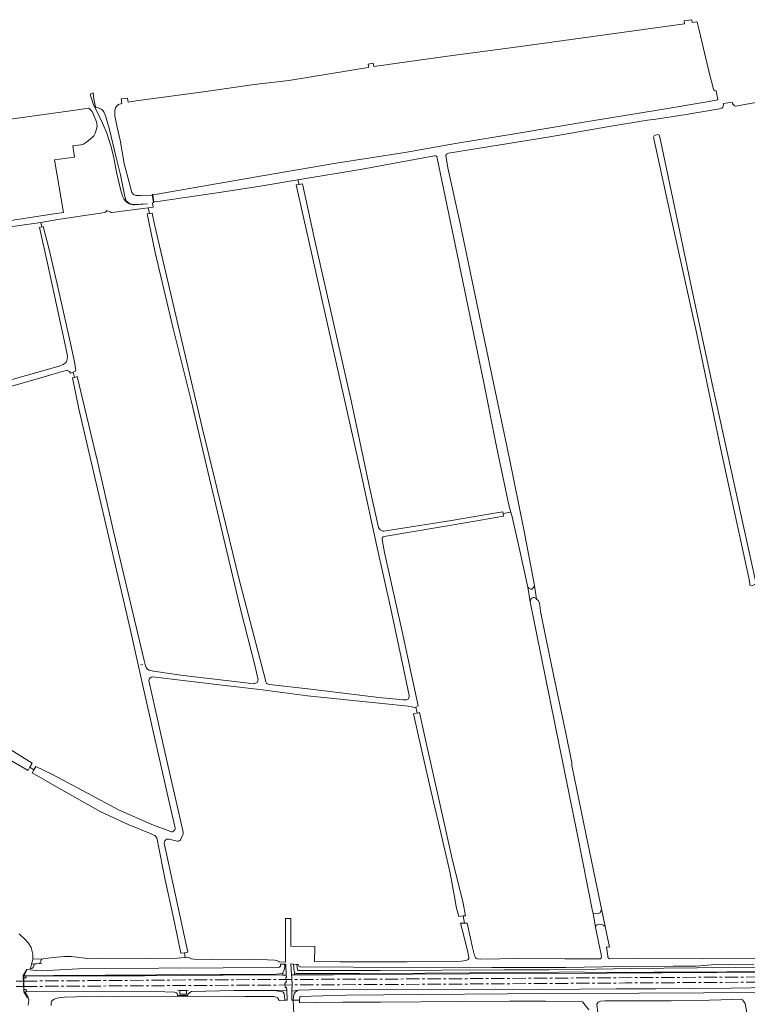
# Model space of a CAD drawing. Header units: metres. Extents: x 209813 to 223847, y 571801 to 587119.
# Tile 532 of 656: x 213301 to 213849, y 585831 to 586572. Entities that reach past the tile are written whole.
import ezdxf

# ---------------------------------------------------------------- set-up
doc = ezdxf.new("R2010")
doc.units = ezdxf.units.M
doc.linetypes.add('AM-AS', pattern=[16, 10, -2, 2, -2])
doc.linetypes.add('IE-TERREINAFSCHEIDING', pattern=[10, 8, -2])
for name, color, linetype, lineweight in [('B-RO-AM-AS_SPOOR-G', 8, 'AM-AS', 0), ('B-RO-GR-BOUWLAND-GV', 8, 'Continuous', 0), ('B-RO-GR-GRAS-GV', 8, 'Continuous', 0), ('B-RO-GR-GROENVOORZIENING-GV', 8, 'Continuous', 0), ('B-RO-GW-TALUD_KRUIN-G', 8, 'Continuous', 0), ('B-RO-IE-TERREINAFSCHEIDING-G', 8, 'IE-TERREINAFSCHEIDING', 0), ('B-RO-IE-TERREINAFSCHEIDING_KUNSTMATIG_MUUR-GV', 8, 'Continuous', 0), ('B-RO-KW-KUNSTWERK_STUW-G', 8, 'Continuous', 0), ('B-RO-KW-KUNSTWERK_STUW-GV', 8, 'Continuous', 0), ('B-RO-OG-TERREIN_CULTUURSCHEIDING-GV', 8, 'Continuous', 0), ('B-RO-VH-ONVERHARD-GV', 8, 'Continuous', 0), ('B-RO-VH-VERHARDING_HALFVERHARDING-GV', 8, 'Continuous', 0), ('B-RO-VH-VERHARDING_OPEN-GV', 8, 'Continuous', 0)]:
    doc.layers.add(name, color=color, linetype=linetype, lineweight=lineweight)

msp = doc.modelspace()

# ---------------------------------------------------------------- linework, layer by layer
at = {"layer": 'B-RO-AM-AS_SPOOR-G', "flags": 128}
for points in [[(213304.048, 585848.332), (213310.981, 585848.37), (213413.081, 585849.117), (213518.575, 585849.635), (213615.021, 585850.01), (213740.279, 585850.819), (213960.079, 585851.998), (214010.98, 585852.193), (214210.941, 585853.522), (214414.327, 585854.443), (214610.856, 585855.734), (214697.236, 585856.125), (214772.532, 585856.619), (214926.514, 585857.284), (215011.75, 585857.888), (215397.634, 585860.164), (215803.555, 585862.346), (215902.476, 585862.758), (216119.608, 585864.071), (216159.519, 585864.182), (216286.886, 585865.197), (216687.331, 585867.023), (216761.329, 585867.481)], [(213304.075, 585844.307), (213638.605, 585846.143), (213757.034, 585846.925), (213903.907, 585847.779), (213965.765, 585848.014), (214124.022, 585848.893), (214171.521, 585849.069), (214280.756, 585849.714), (214367.487, 585850.116), (214425.824, 585850.6), (214610.37, 585851.597), (214750.18, 585852.482), (215093.525, 585854.385), (215214.408, 585854.901), (215322.886, 585855.505), (215600.987, 585857.132), (216166.326, 585860.25), (216250.869, 585860.882), (216575.959, 585862.509), (216649.075, 585862.766), (216761.488, 585863.541)], [(213298.211, 585848.301), (213303.633, 585848.33)], [(213298.251, 585844.275), (213303.764, 585844.305)], [(213303.633, 585848.33), (213304.048, 585848.332)], [(213303.764, 585844.305), (213304.075, 585844.307)]]:
    msp.add_lwpolyline(points, dxfattribs=at)
at = {"layer": 'B-RO-GR-BOUWLAND-GV', "flags": 128}
for points in [[(213837.37, 586510.338), (213830.823, 586509.184)], [(213893.498, 586507.517), (213894.27, 586508.582), (213895.434, 586509.006), (213893.879, 586512.55), (213892.583, 586516.597), (213885.558, 586515.493), (213872.173, 586513.046), (213839.988, 586507.32)], [(213829.764, 586505.626), (213827.873, 586505.194), (213801.323, 586500.817), (213779.985, 586497.548), (213773.632, 586496.634), (213743.231, 586491.592), (213700.183, 586484.233), (213623.927, 586471.775)], [(213622.016, 586470.783), (213621.774, 586470.158), (213623.44, 586460.868), (213632.598, 586418.985), (213642.803, 586369.521), (213655.848, 586307.206), (213669.785, 586241.572), (213680.42, 586189.812), (213688.689, 586146.331), (213690.219, 586136.087), (213691.451, 586134.87), (213692.245, 586133.283), (213693.453, 586125.163)], [(213693.524, 586124.75), (213693.936, 586122.866), (213703.144, 586077.808), (213712.228, 586035.068), (213716.111, 586015.114), (213716.635, 586012.755), (213716.803, 586010.786), (213727.198, 585959.396), (213737.146, 585912.406), (213744.978, 585873.882), (213742.771, 585874.079), (213743.763, 585867.178)], [(213744.304, 585865.621), (213744.983, 585865.206), (213763.37, 585865.342), (213815.369, 585865.185), (213856.206, 585865.316), (213918.634, 585864.122), (213928.54, 585864.044), (213984.733, 585864.35), (214032, 585864.779), (214079.806, 585865.26), (214127.014, 585865.318)], [(213729.574, 585826.815), (213724.737, 585832.826), (213696.844, 585833.242), (213669.956, 585833.176), (213633.179, 585833.044), (213572.722, 585832.515), (213544.279, 585832.515), (213524.171, 585832.25), (213511.545, 585832.054), (213511.702, 585834.083), (213506.971, 585834.054), (213507.634, 585818.359)]]:
    msp.add_lwpolyline(points, dxfattribs=at)
at = {"layer": 'B-RO-GR-BOUWLAND-GV'}
for points in [[(213839.988, 586507.32, -0.2623069), (213837.37, 586510.338)], [(213830.823, 586509.184, -0.2294785), (213829.764, 586505.626)], [(213623.927, 586471.775, 0.1850804), (213622.016, 586470.783)], [(213693.453, 586125.163, 0.0592029), (213693.524, 586124.75)], [(213743.763, 585867.178, 0.2317697), (213744.304, 585865.621)]]:
    msp.add_lwpolyline(points, format="xyb", dxfattribs=at)
at = {"layer": 'B-RO-GR-BOUWLAND-GV', "flags": 128}
msp.add_lwpolyline([(213850.757, 586146.387), (213850.73, 586147.885), (213849.913, 586151.917), (213829.012, 586248.622), (213810.491, 586336.86), (213791.97, 586420.733), (213778.121, 586483.894), (213778.723, 586484.867), (213779.682, 586485.496), (213781.567, 586485.826), (213782.46, 586485.529), (213782.89, 586483.941), (213798.084, 586412.623), (213807.736, 586365.833), (213822.818, 586295.983), (213854.986, 586149.796), (213855.52, 586148.187), (213854.567, 586147.022), (213852.874, 586146.176)], close=True, dxfattribs=at)
at = {"layer": 'B-RO-GR-GRAS-GV', "flags": 128}
for points in [[(213810.28, 586570.87), (213807.351, 586570.295), (213807.109, 586572.369), (213801.352, 586571.51), (213801.664, 586569.338), (213677.926, 586552.218), (213623.024, 586544.81), (213567.669, 586537.094), (213567.162, 586539.584), (213563.342, 586538.781), (213563.742, 586536.547), (213563.228, 586536.475), (213503.565, 586526.554), (213477.503, 586523.511), (213441.123, 586518.219), (213388.573, 586511.282), (213382.531, 586510.324), (213382.107, 586513.377), (213377.364, 586512.875), (213377.813, 586509.311), (213375.242, 586508.43), (213373.125, 586506.313), (213372.464, 586503.799), (213372.67, 586500), (213374.35, 586491.451), (213376.585, 586481.632), (213379.607, 586464.112), (213385.304, 586442.19), (213386.481, 586440.846), (213388.481, 586440.049), (213391.869, 586439.852), (213400.752, 586440.342), (213400.699, 586440.723), (213401.039, 586440.771), (213401.094, 586440.374), (213405.894, 586441.138), (213437.273, 586446.721), (213484.921, 586454.959), (213539.29, 586464.203), (213590.945, 586472.301), (213629.054, 586479.017), (213675.146, 586486.771), (213724.17, 586494.849), (213779.624, 586503.899), (213820.144, 586510.852), (213826.548, 586511.975), (213825.428, 586518.913)], [(213823.274, 586519.93), (213820.14, 586532.612), (213812.557, 586564.422), (213811.073, 586570.49)], [(213355.637, 586483.798), (213356.802, 586484.999), (213357.734, 586486.953), (213358.766, 586489.862), (213359.263, 586492.429), (213358.758, 586495.363), (213356.557, 586501.04), (213355.413, 586503.273), (213352.987, 586505.735), (213341.032, 586503.878), (213299.25, 586498.214), (213255.879, 586492.303), (213229.992, 586489.477), (213220.538, 586487.865), (213202.993, 586484.739)], [(213138.096, 586398.777), (213180.631, 586404.246), (213238.4, 586413.253), (213284.398, 586419.717), (213326.562, 586426.106), (213333.986, 586427.273), (213327.131, 586466.738), (213342.168, 586468.938), (213341.012, 586477.303), (213346.991, 586478.128), (213349.019, 586478.75), (213351.151, 586480.009), (213355.637, 586483.798)], [(213614.369, 586469.941), (213613.277, 586469.791), (213558.724, 586459.9), (213510.465, 586451.842)], [(213670.826, 586201.37), (213669.639, 586205.785), (213659.973, 586250.828), (213649.847, 586301.321), (213629.055, 586401.771), (213614.984, 586469.241)], [(213593.781, 586061.282), (213594.145, 586062.305), (213594.281, 586063.334), (213589.947, 586083.64), (213580.281, 586128.683), (213569.974, 586175.973), (213558.564, 586228.096), (213546.914, 586279.652), (213531.554, 586348.523), (213520.713, 586396.676), (213509.214, 586447.941), (213511.271, 586448.311), (213510.465, 586451.842), (213482.058, 586447.113), (213452.796, 586442.53), (213406.724, 586435.663), (213401.822, 586435.175), (213401.893, 586434.67), (213400.815, 586434.564), (213401.514, 586431.144), (213397.711, 586430.729)], [(213511.271, 586448.311), (213513.797, 586448.766), (213523.326, 586404.709), (213550.679, 586284.218), (213564.364, 586220.25), (213571.127, 586189.985), (213571.509, 586189.061), (213572.463, 586188.125), (213574.279, 586187.286), (213575.251, 586187.208), (213626.045, 586195.266), (213660.081, 586200.983), (213664.848, 586201.629), (213664.984, 586200.49)], [(213397.711, 586430.729), (213370.19, 586427.12), (213369.85, 586427.1), (213369.61, 586427.16), (213369.51, 586427.38), (213366.346, 586428.648)], [(213479.614, 586073.224), (213480.337, 586074.13), (213480.577, 586075.209), (213478.044, 586086.212), (213467.116, 586128.343), (213452.33, 586190.865), (213442.467, 586232.106), (213430.174, 586284.665), (213416.54, 586339.862), (213402.947, 586397.009), (213396.787, 586426.247), (213398.697, 586426.48), (213397.711, 586430.729)], [(213364.964, 586427.074), (213329.566, 586421.99), (213316.852, 586419.687)], [(213398.697, 586426.48), (213400.605, 586426.712), (213402.393, 586418.056), (213418.532, 586349.661), (213438.376, 586265.127), (213466.025, 586151.753), (213485.888, 586074.948)], [(213336.442, 586321.854), (213322.022, 586387.735), (213315.768, 586415.934), (213317.49, 586416.304), (213316.852, 586419.687), (213315.01, 586419.353), (213204.547, 586403.61), (213161.288, 586397.128), (213136.589, 586392.859)], [(213317.49, 586416.304), (213318.537, 586416.529), (213323.002, 586399.372), (213330.661, 586366.71), (213339.372, 586327.391), (213342.251, 586314.809), (213343.296, 586307.848), (213341.163, 586307.041), (213342.093, 586303.024), (213344.289, 586303.549), (213351.262, 586274.348), (213359.671, 586238.721), (213371.783, 586185.887), (213394.547, 586089.761), (213395.599, 586085.673)], [(213335.847, 586314.434), (213336.41, 586315.452), (213336.711, 586316.855), (213336.8, 586318.533), (213336.442, 586321.854)], [(213235.709, 586284.284), (213241.037, 586285.915), (213294.209, 586301.164), (213330.637, 586311.562), (213332.822, 586312.383)], [(213336.364, 586308.103), (213332.991, 586307.524), (213321.127, 586303.996), (213287.913, 586294.343), (213260.649, 586286.679), (213230.475, 586277.341)], [(213341.163, 586307.041), (213339.089, 586306.257), (213338.298, 586307.303)], [(213417.934, 585963.683), (213417.776, 585964.778), (213413.169, 585984.273), (213393.884, 586069.673), (213384.022, 586113.516), (213366.937, 586186.819), (213354.819, 586239.382), (213345.528, 586279.204), (213340.748, 586302.702), (213342.093, 586303.024)], [(213227.643, 586269.212), (213230.582, 586269.83), (213253.627, 586171.438), (213282.851, 586047.473), (213286.67, 586031.757), (213287.433, 586029.356), (213288.157, 586027.714), (213288.895, 586026.723), (213289.954, 586025.562), (213292.195, 586023.835), (213310.18, 586012.383), (213308.577, 586009.396)], [(213683.561, 586144.961), (213677.016, 586174.706), (213671.714, 586198.067), (213670.826, 586201.37), (213664.984, 586200.49), (213665.239, 586198.357), (213636.27, 586193.342), (213575.295, 586183.146)], [(213574.191, 586182.367), (213573.89, 586181.686), (213573.759, 586180.887), (213575.622, 586171.226), (213588.915, 586111.508), (213601.107, 586055.646), (213599.161, 586054.688)], [(213738.867, 585865.79), (213739.05, 585866.359), (213738.862, 585868.367), (213734.471, 585888.675), (213732.792, 585899.446), (213732.225, 585901.117), (213720.854, 585958.309), (213693.734, 586092.982), (213685.421, 586133.952), (213683.561, 586144.961)], [(213397.067, 586083.312), (213398.352, 586082.526), (213401.588, 586081.753), (213424.014, 586078.515), (213452.021, 586075.106), (213473.263, 586072.816), (213477.265, 586072.406)], [(213398.269, 586074.802), (213409.451, 586024.155), (213419.476, 585980.309), (213423.605, 585962.768), (213424.043, 585960.374)], [(213628.696, 585910.618), (213625.08, 585929.649), (213617.975, 585960.035), (213610.65, 585990.827), (213603.46, 586022.646), (213597.545, 586049.629), (213600.325, 586050.167), (213599.161, 586054.688), (213597.982, 586054.107), (213596.848, 586054.646), (213595.653, 586055.014), (213588.8, 586055.957), (213559.436, 586058.788), (213517.554, 586063.136), (213483.762, 586067.687), (213453.426, 586071.145), (213417.799, 586075.582), (213401.142, 586077.397), (213399.89, 586077.152), (213398.955, 586076.522)], [(213486.874, 586072.752), (213487.437, 586072.282), (213488.799, 586071.681), (213520.11, 586068.114), (213571.346, 586062.031), (213589.808, 586060.276), (213591.58, 586060.125)], [(213600.325, 586050.167), (213602.088, 586050.509), (213606.476, 586030.029), (213616.664, 585985.319), (213626.507, 585940.341), (213634.863, 585906.94), (213636.617, 585897.568), (213634.87, 585897.389)], [(213401.995, 585958.318), (213400.008, 585959.227), (213382.485, 585966.209), (213361.497, 585975.975), (213326.839, 585995.569), (213310.403, 586005.293), (213311.593, 586007.478), (213308.577, 586009.396), (213307.246, 586006.916), (213290.058, 586016.927), (213272.039, 586026.142), (213267.369, 586028.3), (213267.305, 586030.928)], [(213311.593, 586007.478), (213312.941, 586009.955), (213324.975, 586004.19), (213352.045, 585989.798), (213375.361, 585977.327), (213401.675, 585965.66), (213413.94, 585961.194)], [(213300.414, 585883.999), (213305.326, 585879.47), (213307.38, 585877.214), (213309.431, 585873.743), (213310.856, 585868.72), (213310.832, 585864.779), (213318.6, 585865.14), (213326.048, 585866.141), (213334.642, 585866.823), (213339.983, 585866.761), (213351.986, 585865.315), (213363.267, 585865.62), (213399.145, 585865.336), (213419.475, 585865.503), (213425.017, 585866.145), (213425.637, 585866.189), (213424.991, 585869.699), (213422.301, 585869.299), (213416.812, 585895.907), (213410.534, 585924.66), (213404.735, 585953.806), (213404.093, 585956.122)], [(213419.573, 585953.812), (213413.38, 585955.185), (213412.405, 585955.259), (213411.589, 585955.114), (213410.931, 585954.749), (213410.32, 585954.057)], [(213423.842, 585958.589), (213422.031, 585954.681), (213421.422, 585954.098)], [(213409.792, 585952.117), (213427.413, 585870.058), (213424.991, 585869.699)], [(213638.641, 585864.686), (213639.057, 585865.422), (213639.19, 585866.336), (213638.148, 585871.34), (213634.007, 585887.118), (213632.96, 585891.893), (213635.842, 585892.005), (213634.87, 585897.389), (213631.509, 585897.044), (213629.537, 585904.186), (213628.696, 585910.618)], [(213425.637, 585866.189), (213426.794, 585866.271), (213428.307, 585866.022), (213430.186, 585865.169), (213431.967, 585864.806), (213445.195, 585864.582), (213473.632, 585864.85), (213487.442, 585864.287), (213493.101, 585864.025), (213494.984, 585863.7), (213496, 585862.992), (213496.259, 585862.763), (213501.09, 585862.625), (213501.09, 585895.487), (213505.171, 585895.487), (213505.055, 585874.633), (213523.042, 585874.422), (213522.899, 585863.07), (213542.33, 585862.889), (213592.727, 585862.766), (213633.628, 585863.239), (213636.445, 585863.753), (213637.54, 585864.075)], [(213635.842, 585892.005), (213637.774, 585892.08), (213641.919, 585873.668), (213643.427, 585867.725), (213643.807, 585866.686)], [(213508.114, 585854.515), (213507.744, 585854.95), (213507.843, 585853.089), (213537.246, 585853.169), (213597.29, 585853.519), (213639.221, 585853.858), (213742.844, 585854.284), (213826.171, 585854.782), (213890.879, 585855.367), (213933.109, 585855.662), (213971.488, 585855.549), (213985.888, 585855.966), (213989.704, 585856.3), (213999.925, 585856.415), (214002.95, 585855.868), (214020.489, 585855.632), (214058.977, 585856.077), (214105.693, 585856.182), (214121.989, 585856.516), (214134.082, 585856.619), (214133.745, 585864.31), (214133.167, 585868.965), (214132.487, 585868.882), (214130.797, 585866.746)], [(213644.925, 585865.346), (213645.607, 585865.103), (213648.121, 585864.822), (213677.453, 585865.247), (213711.452, 585864.981), (213737.363, 585865.077)], [(213499.128, 585854.621), (213499.866, 585856.057), (213500.286, 585857.564), (213500.451, 585859.232), (213500.371, 585861.198), (213497.269, 585861.189), (213497.235, 585859.641), (213497.162, 585859.434), (213496.897, 585859.027), (213496.515, 585858.728), (213496.056, 585858.568), (213454.076, 585858.276), (213405.556, 585858.088), (213345.058, 585857.626), (213316.947, 585856.147), (213313.336, 585856.256), (213306.598, 585856.945), (213304.021, 585852.382), (213305.627, 585852.406)], [(213509.541, 585860.889), (213507.12, 585861.069), (213507.508, 585855.471), (213507.744, 585854.95)], [(213853.742, 585860.472), (213824.768, 585860.88), (213810.254, 585859.638), (213793.004, 585859.592), (213753.652, 585859.309), (213712.158, 585858.544), (213656.493, 585858.694), (213552.367, 585858.775), (213512.298, 585859.026), (213511.8, 585859.128), (213511.358, 585859.379), (213511.014, 585859.755), (213510.803, 585860.218), (213510.711, 585860.802), (213509.541, 585860.889), (213510.042, 585857.055), (213510.349, 585856.605), (213510.707, 585856.399), (213511.115, 585856.343), (213534.989, 585856.407), (213572.377, 585856.327), (213665.428, 585856.753), (213699.542, 585856.784), (213721.629, 585856.962), (213761.457, 585857.833), (213810.962, 585858.375), (213869.099, 585858.763)], [(213508.114, 585854.515), (213508.59, 585854.2)], [(213509.135, 585854.027), (213508.59, 585854.2)], [(213509.135, 585854.027), (213556.725, 585854.143), (213606.317, 585854.393), (213706.988, 585855.018)], [(213724.61, 585855.243), (213706.988, 585855.018)], [(213724.61, 585855.243), (213726.59, 585855.178), (213742.853, 585854.849)], [(213778.783, 585855.094), (213764.655, 585854.841), (213751.3, 585855.029), (213742.853, 585854.849)], [(213778.783, 585855.094), (213795.313, 585855.103), (213909.404, 585855.853)], [(213866.654, 585843.599), (213836.594, 585843.001), (213779.923, 585842.477), (213750.132, 585842.527), (213722.774, 585842.223), (213691.055, 585842.03), (213659.459, 585842.138), (213634.427, 585842.111), (213519.409, 585841.64), (213510.532, 585841.455), (213508.582, 585840.13), (213507.99, 585839.57), (213507.705, 585839.12), (213507.51, 585838.623), (213507.107, 585836.574), (213506.971, 585834.054), (213511.702, 585834.083), (213511.904, 585836.683), (213546.597, 585837.646), (213603.712, 585838.31), (213668.19, 585838.767), (213767.441, 585839.123), (213815.879, 585839.37), (213861.069, 585839.737)], [(213324.698, 585829.894), (213324.698, 585832.062), (213325.144, 585833.593), (213326.801, 585834.837), (213330.084, 585835.698), (213334.626, 585836.136), (213360.463, 585837.037), (213375.143, 585836.739), (213389.323, 585837.034), (213432.939, 585836.749), (213459.254, 585836.863), (213464.481, 585836.762), (213467.713, 585836.429), (213470.466, 585836.714), (213478.851, 585836.764), (213492.456, 585836.634), (213494.952, 585835.816), (213496.217, 585833.754), (213500.578, 585833.998), (213500.329, 585836.949), (213499.983, 585839.069), (213498.973, 585840.234), (213492.579, 585841.351), (213462.517, 585841.143), (213430.27, 585840.494), (213429.091, 585839.835), (213427.627, 585838.391), (213427.636, 585837.429), (213419.651, 585837.449), (213419.642, 585838.5), (213418.895, 585839.567), (213417.414, 585840.113), (213403.052, 585840.546), (213331.098, 585840.682), (213305.933, 585840.606), (213305.918, 585840.196), (213304.675, 585840.206), (213307.188, 585835.94), (213307.858, 585834.135), (213307.228, 585830.128)], [(213735.579, 585830.871), (213736.378, 585824.486), (213739.916, 585808.274), (213746.806, 585774.425), (213761.878, 585704.321), (213768.131, 585674.771), (213777.575, 585630.559), (213795.249, 585562.743), (213804.859, 585521.201), (213818.769, 585454.149), (213823.497, 585432.38), (213831.238, 585396.106), (213832.566, 585391.167), (213833.54, 585390.072), (213834.086, 585389.851), (213838.806, 585390.712), (213872.514, 585403.403)], [(213845.278, 585834.203), (213844.266, 585834.618), (213829.145, 585834.334), (213820.33, 585834.09), (213791.526, 585833.472), (213741.849, 585833.475), (213738.397, 585833.133)], [(213846.834, 585832.203), (213845.278, 585834.203)], [(213849.111, 585821.639), (213847.218, 585831.357)]]:
    msp.add_lwpolyline(points, dxfattribs=at)
at = {"layer": 'B-RO-GR-GRAS-GV'}
for points in [[(213811.073, 586570.49, 0.1988933), (213810.28, 586570.87)], [(213825.428, 586518.913, -0.3045778), (213823.274, 586519.93)], [(213614.984, 586469.241, 0.2352303), (213614.369, 586469.941)], [(213366.346, 586428.648, -0.2718112), (213364.964, 586427.074)], [(213332.822, 586312.383, 0.114201), (213335.847, 586314.434)], [(213338.298, 586307.303, 0.2931529), (213336.364, 586308.103)], [(213575.295, 586183.146, 0.1621529), (213574.191, 586182.367)], [(213395.599, 586085.673, 0.1344698), (213397.067, 586083.312)], [(213398.955, 586076.522, 0.205781), (213398.269, 586074.802)], [(213477.265, 586072.406, 0.1712702), (213479.614, 586073.224)], [(213485.888, 586074.948, 0.0431878), (213486.874, 586072.752)], [(213591.58, 586060.125, 0.2667418), (213593.781, 586061.282)], [(213413.94, 585961.194, 0.6448631), (213417.934, 585963.683)], [(213404.093, 585956.122, 0.1522796), (213401.995, 585958.318)], [(213410.32, 585954.057, 0.1307803), (213409.792, 585952.117)], [(213421.422, 585954.098, -0.2053714), (213419.573, 585953.812)], [(213424.043, 585960.374, -0.1229601), (213423.842, 585958.589)], [(213637.54, 585864.075, 0.0991976), (213638.641, 585864.686)], [(213643.807, 585866.686, 0.2036682), (213644.925, 585865.346)], [(213737.363, 585865.077, 0.3281886), (213738.898, 585865.825)], [(213738.397, 585833.133, 0.3367604), (213735.579, 585830.871)], [(213847.218, 585831.357, 0.1177701), (213846.834, 585832.203)]]:
    msp.add_lwpolyline(points, format="xyb", dxfattribs=at)
at = {"layer": 'B-RO-GR-GRAS-GV', "flags": 128}
msp.add_lwpolyline([(213499.128, 585854.621), (213497.786, 585854.119), (213496.483, 585853.837), (213491.403, 585853.393), (213451.877, 585853.298), (213403.955, 585852.945), (213326.249, 585852.564), (213307.474, 585852.357), (213305.627, 585852.406), (213319.915, 585851.953), (213356.356, 585852.197), (213394.907, 585852.317), (213483.68, 585853.046), (213488.297, 585853.168), (213499.155, 585852.873)], close=True, dxfattribs=at)
at = {"layer": 'B-RO-GR-GROENVOORZIENING-GV', "flags": 128}
for points in [[(213501.423, 585861.201), (213500.371, 585861.198), (213500.451, 585859.232), (213500.286, 585857.564), (213499.866, 585856.057), (213499.128, 585854.621), (213499.155, 585852.873), (213501.659, 585852.877)], [(213505.209, 585861.211), (213505.514, 585853.083), (213507.843, 585853.089), (213507.744, 585854.95), (213507.508, 585855.471), (213507.12, 585861.069)], [(213502.401, 585834.014), (213502.125, 585841.187), (213500.898, 585841.409), (213492.579, 585841.351), (213498.973, 585840.234), (213499.983, 585839.069), (213500.329, 585836.949), (213500.578, 585833.998)], [(213510.532, 585841.455), (213505.762, 585840.842), (213505.822, 585834.044), (213506.971, 585834.054), (213507.107, 585836.574), (213507.51, 585838.623), (213507.705, 585839.12), (213507.99, 585839.57), (213508.582, 585840.13)]]:
    msp.add_lwpolyline(points, close=True, dxfattribs=at)
at = {"layer": 'B-RO-GW-TALUD_KRUIN-G', "flags": 128}
msp.add_lwpolyline([(213305.92, 585840.254), (213304.102, 585840.243)], dxfattribs=at)
at = {"layer": 'B-RO-IE-TERREINAFSCHEIDING-G', "flags": 128}
for points in [[(213317.589, 585861.577), (213308.015, 585860.963)], [(213419.695, 585841.381), (213427.696, 585841.33)]]:
    msp.add_lwpolyline(points, dxfattribs=at)
at = {"layer": 'B-RO-IE-TERREINAFSCHEIDING_KUNSTMATIG_MUUR-GV', "flags": 128}
msp.add_lwpolyline([(213304.102, 585840.243), (213304.021, 585852.382), (213306.598, 585856.945), (213306.326, 585857.05), (213303.498, 585852.438), (213303.899, 585840.2), (213306.681, 585835.655)], close=True, dxfattribs=at)
at = {"layer": 'B-RO-KW-KUNSTWERK_STUW-G', "flags": 128}
msp.add_lwpolyline([(213391.981, 586086.352), (213393.753, 586086.734)], dxfattribs=at)
at = {"layer": 'B-RO-KW-KUNSTWERK_STUW-GV', "flags": 128}
msp.add_lwpolyline([(213401.661, 586436.329), (213401.039, 586440.771), (213400.699, 586440.723), (213401.553, 586434.622), (213401.893, 586434.67)], close=True, dxfattribs=at)
at = {"layer": 'B-RO-OG-TERREIN_CULTUURSCHEIDING-GV', "flags": 128}
msp.add_lwpolyline([(213357.778, 586507.655), (213356.787, 586512.417), (213356.185, 586517.317), (213353.885, 586516.229), (213356.09, 586509.8), (213356.97, 586507.34), (213359.39, 586502.48), (213363.33, 586494.34), (213366.63, 586487), (213369.83, 586476.6), (213371.71, 586468.34), (213373.91, 586457.62), (213376.63, 586445.82), (213377.49, 586441.92), (213378.33, 586439.36), (213379.29, 586437.5), (213380.55, 586435.6), (213381.77, 586434.58), (213383.39, 586433.62), (213384.99, 586433.18), (213386.45, 586432.92), (213387.19, 586432.9), (213397.17, 586433.78), (213386.335, 586433.215), (213384.005, 586433.778), (213382.548, 586434.711), (213381.189, 586435.896), (213380.058, 586439.327), (213376.763, 586455.521), (213373.286, 586469.501), (213368.654, 586489.562), (213365.587, 586500), (213364.25, 586502.88), (213363.15, 586504.18), (213362.15, 586504.9), (213360.63, 586505.78), (213360.01, 586506.04), (213359.07, 586506.2), (213358.005, 586506.565)], close=True, dxfattribs=at)
at = {"layer": 'B-RO-VH-ONVERHARD-GV', "flags": 128}
msp.add_lwpolyline([(213316.188, 585861.487), (213316.55, 585863.014), (213317.058, 585863.98), (213317.67, 585864.726), (213318.6, 585865.14), (213310.832, 585864.779), (213309.205, 585858.86), (213308.728, 585857.547), (213310.074, 585857.928), (213310.511, 585858.142), (213310.871, 585858.486), (213311.306, 585859.184), (213311.894, 585860.681), (213312.026, 585861.22)], close=True, dxfattribs=at)
at = {"layer": 'B-RO-VH-VERHARDING_HALFVERHARDING-GV', "flags": 128}
for points in [[(213686.419, 586143.357), (213685.766, 586143.455), (213684.348, 586144.196), (213683.561, 586144.961), (213685.402, 586134.064), (213685.471, 586134.915), (213685.889, 586135.857), (213686.482, 586136.566), (213686.926, 586136.905), (213687.585, 586137.11), (213688.285, 586137.169), (213689.407, 586136.788), (213690.105, 586136.322), (213690.219, 586136.087), (213688.689, 586146.331), (213688.348, 586145.53), (213687.375, 586144.133)], [(213739.163, 585902.485), (213738.084, 585899.658), (213735.706, 585898.947), (213732.792, 585899.446), (213734.471, 585888.675), (213735.121, 585890.344), (213736.961, 585891.094), (213739.354, 585890.873), (213740.7, 585890.176), (213741.809, 585889.467)], [(213305.658, 585850.778), (213304.032, 585850.757), (213304.09, 585842.01), (213305.78, 585842.024), (213305.92, 585840.254), (213305.933, 585840.606), (213331.098, 585840.682), (213403.052, 585840.546), (213417.414, 585840.113), (213418.895, 585839.567), (213419.642, 585838.5), (213419.651, 585837.449), (213427.636, 585837.429), (213427.627, 585838.391), (213429.091, 585839.835), (213430.27, 585840.494), (213462.517, 585841.143), (213500.898, 585841.409), (213502.125, 585841.187), (213501.915, 585843.486), (213500.699, 585843.494), (213500.668, 585847.002), (213501.468, 585847.008), (213501.376, 585851.132), (213501.709, 585851.134), (213501.659, 585852.877), (213488.297, 585853.168), (213483.68, 585853.046), (213394.907, 585852.317), (213356.356, 585852.197), (213319.915, 585851.953), (213305.627, 585852.406)], [(213421.61, 585838.388), (213421.472, 585841.37), (213426.462, 585841.338), (213426.52, 585838.378)]]:
    msp.add_lwpolyline(points, close=True, dxfattribs=at)
msp.add_lwpolyline([(213890.879, 585855.367), (213826.171, 585854.782), (213742.844, 585854.284), (213639.221, 585853.858), (213597.29, 585853.519), (213537.246, 585853.169), (213505.514, 585853.083), (213505.736, 585851.158), (213505.783, 585847.789), (213506.195, 585847.804), (213506.199, 585843.456), (213505.738, 585843.459), (213505.762, 585840.842), (213510.532, 585841.455), (213519.409, 585841.64), (213634.427, 585842.111), (213659.459, 585842.138), (213691.055, 585842.03), (213722.774, 585842.223), (213750.132, 585842.527), (213779.923, 585842.477), (213836.594, 585843.001), (213866.654, 585843.599)], dxfattribs=at)
at = {"layer": 'B-RO-VH-VERHARDING_OPEN-GV', "flags": 128}
msp.add_lwpolyline([(213426.462, 585841.338), (213421.472, 585841.37), (213421.61, 585838.388), (213426.52, 585838.378)], close=True, dxfattribs=at)

doc.saveas('drawing.dxf')
